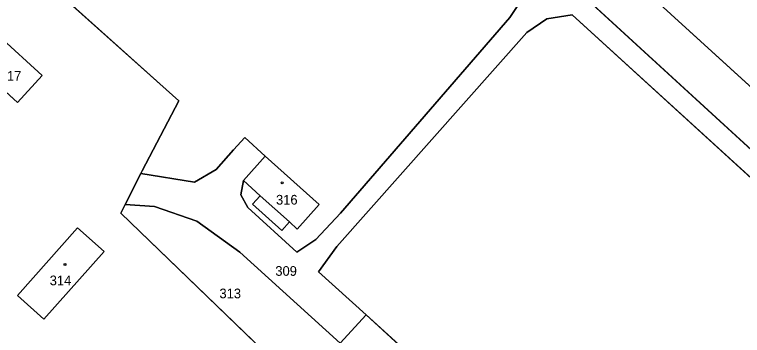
# Model space of a CAD drawing. Extents: x -689422 to -685210, y -987725 to -982160.
# Drawn here: x -685712.3 to -685584.3, y -986560.3 to -986503.9 of the extents above; entities that cross this region are included whole.
import ezdxf

# ---------------------------------------------------------------- set-up
doc = ezdxf.new("R2010")
doc.units = 0
for name, color, linetype in [('KN_Budovy', 7, 'Continuous'), ('KN_Hranice_parcel', 7, 'Continuous'), ('KN_Hranice_parcel_vnitrni_kresba', 7, 'Continuous'), ('KN_Parcelni cisla', 7, 'Continuous'), ('KN_Polygon parcely', 7, 'Continuous'), ('KN_POZEMKY_ORNA PUDA', 7, 'Continuous'), ('KN_POZEMKY_OSTATNI PLOCHA', 7, 'Continuous'), ('KN_POZEMKY_ZASTAVENA PLOCHA', 7, 'Continuous'), ('KN_VYUZITI_17_ostatni plocha_ostatni komunikace', 7, 'Continuous'), ('KN_VYUZITI_23_ostatni plocha_manipulacni plocha', 7, 'Continuous'), ('KN_Značky budov', 7, 'Continuous')]:
    doc.layers.add(name, color=color, linetype=linetype)

msp = doc.modelspace()

# ---------------------------------------------------------------- linework, layer by layer
at = {"layer": 'KN_Budovy'}
for points in [[(-685719.4, -986512.47), (-685711.8, -986519.36), (-685707.45, -986514.59), (-685715.11, -986507.7)], [(-685672.08, -986533.08), (-685669.11, -986535.74), (-685663.98, -986540.35), (-685662.6, -986541.59), (-685658.76, -986537.25), (-685668.22, -986528.76)], [(-685711.84, -986553.27), (-685707.17, -986557.45), (-685696.58, -986545.51), (-685701.26, -986541.35)]]:
    msp.add_lwpolyline(points, close=True, dxfattribs=at)
at = {"layer": 'KN_Hranice_parcel'}
for p, q in [((-685672.08, -986533.08), (-685668.22, -986528.76)), ((-685690.14, -986531.85), (-685692.86, -986537.28)), ((-685650.49, -986556.69), (-685655.06, -986561.66)), ((-685606.24, -986596.87), (-685650.49, -986556.69))]:
    msp.add_line(p, q, dxfattribs=at)
for points in [[(-685821.56, -986429.08), (-685761.63, -986362.24), (-685757.55, -986357.69), (-685745.03, -986369.08), (-685655.73, -986450.31), (-685641.75, -986463.02), (-685596.88, -986503.84), (-685554.92, -986542.01), (-685539.36, -986556.16), (-685526.59, -986567.78), (-685506.48, -986586.07)], [(-685516.86, -986588), (-685619.82, -986493.67), (-685717.2, -986404.98), (-685723.08, -986400.88), (-685728.96, -986399.89), (-685733.62, -986401.45), (-685741.64, -986408.13), (-685747.31, -986413.82), (-685763.44, -986430.43), (-685770.49, -986438.56), (-685772.66, -986439.89), (-685785.92, -986429.43), (-685788.14, -986431.77), (-685772.45, -986446.86), (-685770.26, -986450.73), (-685770.41, -986454.06), (-685774.01, -986458.62), (-685770.61, -986461.52), (-685765.64, -986456.54), (-685763.9, -986456), (-685759.88, -986458.18), (-685740.14, -986475.71), (-685729.99, -986484.5)], [(-685727.86, -986482.09), (-685737.97, -986473.33), (-685756.83, -986456.36), (-685766.98, -986446.01), (-685768.03, -986443.25), (-685767.48, -986440.57), (-685760.98, -986432.55), (-685744.78, -986416.28), (-685738.86, -986410.28), (-685733.42, -986406.16), (-685729.18, -986404.73), (-685724.74, -986404.85), (-685719.83, -986407.67), (-685621.95, -986496.72), (-685622.58, -986500.44), (-685625.2, -986504.42), (-685655.02, -986538.81), (-685659.36, -986543.43), (-685662.66, -986545.63), (-685671.31, -986537.78), (-685672.51, -986535.6), (-685672.08, -986533.08)], [(-685727.86, -986482.09), (-685726.49, -986480.54), (-685685.64, -986517.07), (-685683.46, -986519.07), (-685689.9, -986531.38), (-685690.14, -986531.85)], [(-685650.49, -986556.69), (-685658.84, -986549.13), (-685655.64, -986544.63), (-685622.23, -986507.05), (-685618.73, -986504.65), (-685614.24, -986503.96), (-685528.43, -986582.18), (-685526.31, -986586.53), (-685526.58, -986591.42), (-685528.7, -986594.86), (-685539.75, -986607.38), (-685557.52, -986626.7), (-685561.93, -986627.97), (-685566.68, -986628.06), (-685571.87, -986626.78), (-685575.38, -986624.9)], [(-685715.11, -986507.7), (-685719.4, -986512.47), (-685711.8, -986519.36), (-685707.45, -986514.59), (-685715.11, -986507.7)], [(-685668.22, -986528.76), (-685671.85, -986525.51), (-685673.82, -986527.7), (-685676.86, -986531.12), (-685680.7, -986533.37), (-685690.14, -986531.85)], [(-685672.08, -986533.08), (-685669.11, -986535.74), (-685670.45, -986537.23), (-685665.32, -986541.85), (-685663.98, -986540.35), (-685662.6, -986541.59), (-685658.76, -986537.25), (-685668.22, -986528.76)], [(-685692.86, -986537.28), (-685693.61, -986538.78), (-685662.04, -986569.25)], [(-685692.86, -986537.28), (-685687.69, -986537.65), (-685680.27, -986540.22), (-685672.73, -986545.63), (-685655.06, -986561.66)], [(-685696.58, -986545.51), (-685701.26, -986541.35), (-685711.84, -986553.27), (-685707.17, -986557.45), (-685696.58, -986545.51)]]:
    msp.add_lwpolyline(points, dxfattribs=at)
at = {"layer": 'KN_Hranice_parcel_vnitrni_kresba'}
msp.add_line((-685669.11, -986535.74), (-685663.98, -986540.35), dxfattribs=at)
at = {"layer": 'KN_Polygon parcely'}
for points in [[(-685510.16, -986432.68), (-685596.09, -986380.37), (-685615.62, -986410.41), (-685695.94, -986371.94), (-685669.81, -986331.75), (-685670.96, -986331.05), (-685694.26, -986316.81), (-685722.12, -986359.27), (-685746.45, -986348.59), (-685717.36, -986302.6), (-685718.87, -986301.64), (-685734.74, -986291.5), (-685792.42, -986267.55), (-685795.86, -986266.12), (-685811.7, -986338.56), (-685830.95, -986439.54), (-685821.56, -986429.08), (-685761.63, -986362.24), (-685757.55, -986357.69), (-685745.03, -986369.08), (-685655.73, -986450.31), (-685641.75, -986463.02), (-685596.88, -986503.84), (-685554.92, -986542.01)], [(-685554.92, -986542.01), (-685596.88, -986503.84), (-685641.75, -986463.02), (-685655.73, -986450.31), (-685745.03, -986369.08)], [(-685717.2, -986404.98), (-685619.82, -986493.67), (-685516.86, -986588)], [(-685516.86, -986588), (-685619.82, -986493.67), (-685717.2, -986404.98)], [(-685726.49, -986480.54), (-685685.64, -986517.07), (-685683.46, -986519.07), (-685689.9, -986531.38), (-685690.14, -986531.85), (-685680.7, -986533.37), (-685676.86, -986531.12), (-685673.82, -986527.7), (-685671.85, -986525.51), (-685668.22, -986528.76), (-685658.76, -986537.25), (-685662.6, -986541.59), (-685663.98, -986540.35), (-685665.32, -986541.85), (-685670.45, -986537.23), (-685669.11, -986535.74), (-685672.08, -986533.08), (-685672.51, -986535.6), (-685671.31, -986537.78), (-685662.66, -986545.63), (-685659.36, -986543.43), (-685655.02, -986538.81), (-685625.2, -986504.42), (-685622.58, -986500.44)], [(-685714.12, -986577.88), (-685710.85, -986573.82), (-685705.85, -986578.24), (-685685.85, -986595.94), (-685685.47, -986595.53), (-685682.9, -986592.81), (-685682, -986591.85), (-685662.04, -986569.25), (-685693.61, -986538.78), (-685692.86, -986537.28), (-685690.14, -986531.85), (-685689.9, -986531.38), (-685683.46, -986519.07), (-685685.64, -986517.07), (-685726.49, -986480.54)], [(-685622.58, -986500.44), (-685625.2, -986504.42), (-685655.02, -986538.81), (-685659.36, -986543.43), (-685662.66, -986545.63), (-685671.31, -986537.78), (-685672.51, -986535.6), (-685672.08, -986533.08), (-685668.22, -986528.76), (-685671.85, -986525.51), (-685673.82, -986527.7), (-685676.86, -986531.12), (-685680.7, -986533.37), (-685690.14, -986531.85), (-685692.86, -986537.28), (-685687.69, -986537.65), (-685680.27, -986540.22), (-685672.73, -986545.63), (-685655.06, -986561.66), (-685650.49, -986556.69), (-685658.84, -986549.13), (-685655.64, -986544.63), (-685622.23, -986507.05), (-685618.73, -986504.65), (-685614.24, -986503.96), (-685528.43, -986582.18)], [(-685577.53, -986716.79), (-685572.07, -986712.6), (-685562.07, -986705.25), (-685559.27, -986702.88), (-685528.11, -986668.5), (-685527.94, -986668.31), (-685555.09, -986643.32), (-685562.04, -986637.01), (-685575.38, -986624.9), (-685598.49, -986603.91), (-685606.24, -986596.87), (-685650.49, -986556.69), (-685655.06, -986561.66), (-685650.02, -986566.23)]]:
    msp.add_lwpolyline(points, dxfattribs=at)
for points in [[(-685604.05, -986594.78), (-685599.47, -986589.68), (-685592.16, -986596.4), (-685596.72, -986601.42), (-685598.49, -986603.91), (-685575.38, -986624.9), (-685571.87, -986626.78), (-685566.68, -986628.06), (-685561.93, -986627.97), (-685557.52, -986626.7), (-685539.75, -986607.38), (-685528.7, -986594.86), (-685526.58, -986591.42), (-685526.31, -986586.53), (-685528.43, -986582.18), (-685614.24, -986503.96), (-685618.73, -986504.65), (-685622.23, -986507.05), (-685655.64, -986544.63), (-685658.84, -986549.13), (-685650.49, -986556.69), (-685606.24, -986596.87)], [(-685715.11, -986507.7), (-685719.4, -986512.47), (-685711.8, -986519.36), (-685707.45, -986514.59)], [(-685715.11, -986507.7), (-685707.45, -986514.59), (-685711.8, -986519.36), (-685719.4, -986512.47)], [(-685662.6, -986541.59), (-685658.76, -986537.25), (-685668.22, -986528.76), (-685672.08, -986533.08), (-685669.11, -986535.74), (-685670.45, -986537.23), (-685665.32, -986541.85), (-685663.98, -986540.35)], [(-685662.04, -986569.25), (-685655.06, -986561.66), (-685672.73, -986545.63), (-685680.27, -986540.22), (-685687.69, -986537.65), (-685692.86, -986537.28), (-685693.61, -986538.78)], [(-685696.58, -986545.51), (-685701.26, -986541.35), (-685711.84, -986553.27), (-685707.17, -986557.45)], [(-685696.58, -986545.51), (-685707.17, -986557.45), (-685711.84, -986553.27), (-685701.26, -986541.35)]]:
    msp.add_lwpolyline(points, close=True, dxfattribs=at)
at = {"layer": 'KN_POZEMKY_ORNA PUDA'}
msp.add_line((-685554.92, -986542.01), (-685596.88, -986503.84), dxfattribs=at)
at = {"layer": 'KN_POZEMKY_OSTATNI PLOCHA'}
for p, q in [((-685726.49, -986480.54), (-685685.64, -986517.07)), ((-685685.64, -986517.07), (-685726.49, -986480.54)), ((-685516.86, -986588), (-685619.82, -986493.67)), ((-685619.82, -986493.67), (-685516.86, -986588)), ((-685625.2, -986504.42), (-685622.58, -986500.44)), ((-685622.58, -986500.44), (-685625.2, -986504.42)), ((-685655.02, -986538.81), (-685625.2, -986504.42)), ((-685625.2, -986504.42), (-685655.02, -986538.81)), ((-685622.23, -986507.05), (-685618.73, -986504.65)), ((-685618.73, -986504.65), (-685622.23, -986507.05)), ((-685618.73, -986504.65), (-685614.24, -986503.96)), ((-685614.24, -986503.96), (-685618.73, -986504.65)), ((-685614.24, -986503.96), (-685528.43, -986582.18)), ((-685528.43, -986582.18), (-685614.24, -986503.96)), ((-685596.88, -986503.84), (-685554.92, -986542.01)), ((-685655.64, -986544.63), (-685622.23, -986507.05)), ((-685622.23, -986507.05), (-685655.64, -986544.63)), ((-685707.45, -986514.59), (-685715.11, -986507.7)), ((-685719.4, -986512.47), (-685711.8, -986519.36)), ((-685711.8, -986519.36), (-685707.45, -986514.59)), ((-685685.64, -986517.07), (-685683.46, -986519.07)), ((-685683.46, -986519.07), (-685685.64, -986517.07)), ((-685683.46, -986519.07), (-685689.9, -986531.38)), ((-685689.9, -986531.38), (-685683.46, -986519.07)), ((-685673.82, -986527.7), (-685671.85, -986525.51)), ((-685671.85, -986525.51), (-685673.82, -986527.7)), ((-685671.85, -986525.51), (-685668.22, -986528.76)), ((-685668.22, -986528.76), (-685671.85, -986525.51)), ((-685676.86, -986531.12), (-685673.82, -986527.7)), ((-685673.82, -986527.7), (-685676.86, -986531.12)), ((-685668.22, -986528.76), (-685672.08, -986533.08)), ((-685658.76, -986537.25), (-685668.22, -986528.76)), ((-685690.14, -986531.85), (-685692.86, -986537.28)), ((-685692.86, -986537.28), (-685690.14, -986531.85)), ((-685689.9, -986531.38), (-685690.14, -986531.85)), ((-685690.14, -986531.85), (-685689.9, -986531.38)), ((-685690.14, -986531.85), (-685680.7, -986533.37)), ((-685680.7, -986533.37), (-685690.14, -986531.85)), ((-685680.7, -986533.37), (-685676.86, -986531.12)), ((-685676.86, -986531.12), (-685680.7, -986533.37)), ((-685672.08, -986533.08), (-685672.51, -986535.6)), ((-685672.51, -986535.6), (-685672.08, -986533.08)), ((-685672.08, -986533.08), (-685669.11, -986535.74)), ((-685672.51, -986535.6), (-685671.31, -986537.78)), ((-685671.31, -986537.78), (-685672.51, -986535.6)), ((-685669.11, -986535.74), (-685670.45, -986537.23)), ((-685692.86, -986537.28), (-685693.61, -986538.78)), ((-685693.61, -986538.78), (-685692.86, -986537.28)), ((-685692.86, -986537.28), (-685687.69, -986537.65)), ((-685687.69, -986537.65), (-685692.86, -986537.28)), ((-685687.69, -986537.65), (-685680.27, -986540.22)), ((-685680.27, -986540.22), (-685687.69, -986537.65)), ((-685671.31, -986537.78), (-685662.66, -986545.63)), ((-685662.66, -986545.63), (-685671.31, -986537.78)), ((-685670.45, -986537.23), (-685665.32, -986541.85)), ((-685662.6, -986541.59), (-685658.76, -986537.25)), ((-685693.61, -986538.78), (-685662.04, -986569.25)), ((-685662.04, -986569.25), (-685693.61, -986538.78)), ((-685659.36, -986543.43), (-685655.02, -986538.81)), ((-685655.02, -986538.81), (-685659.36, -986543.43)), ((-685680.27, -986540.22), (-685672.73, -986545.63)), ((-685672.73, -986545.63), (-685680.27, -986540.22)), ((-685665.32, -986541.85), (-685663.98, -986540.35)), ((-685663.98, -986540.35), (-685662.6, -986541.59)), ((-685701.26, -986541.35), (-685711.84, -986553.27)), ((-685696.58, -986545.51), (-685701.26, -986541.35)), ((-685662.66, -986545.63), (-685659.36, -986543.43)), ((-685659.36, -986543.43), (-685662.66, -986545.63)), ((-685658.84, -986549.13), (-685655.64, -986544.63)), ((-685655.64, -986544.63), (-685658.84, -986549.13)), ((-685707.17, -986557.45), (-685696.58, -986545.51)), ((-685672.73, -986545.63), (-685655.06, -986561.66)), ((-685655.06, -986561.66), (-685672.73, -986545.63)), ((-685650.49, -986556.69), (-685658.84, -986549.13)), ((-685658.84, -986549.13), (-685650.49, -986556.69)), ((-685711.84, -986553.27), (-685707.17, -986557.45)), ((-685655.06, -986561.66), (-685650.49, -986556.69)), ((-685650.49, -986556.69), (-685655.06, -986561.66)), ((-685606.24, -986596.87), (-685650.49, -986556.69)), ((-685650.49, -986556.69), (-685606.24, -986596.87))]:
    msp.add_line(p, q, dxfattribs=at)
at = {"layer": 'KN_POZEMKY_ZASTAVENA PLOCHA'}
for p, q in [((-685715.11, -986507.7), (-685707.45, -986514.59)), ((-685711.8, -986519.36), (-685719.4, -986512.47)), ((-685707.45, -986514.59), (-685711.8, -986519.36)), ((-685672.08, -986533.08), (-685668.22, -986528.76)), ((-685668.22, -986528.76), (-685658.76, -986537.25)), ((-685669.11, -986535.74), (-685672.08, -986533.08)), ((-685670.45, -986537.23), (-685669.11, -986535.74)), ((-685665.32, -986541.85), (-685670.45, -986537.23)), ((-685658.76, -986537.25), (-685662.6, -986541.59)), ((-685663.98, -986540.35), (-685665.32, -986541.85)), ((-685662.6, -986541.59), (-685663.98, -986540.35)), ((-685711.84, -986553.27), (-685701.26, -986541.35)), ((-685701.26, -986541.35), (-685696.58, -986545.51)), ((-685696.58, -986545.51), (-685707.17, -986557.45)), ((-685707.17, -986557.45), (-685711.84, -986553.27))]:
    msp.add_line(p, q, dxfattribs=at)
at = {"layer": 'KN_VYUZITI_17_ostatni plocha_ostatni komunikace'}
for p, q in [((-685619.82, -986493.67), (-685516.86, -986588)), ((-685625.2, -986504.42), (-685622.58, -986500.44)), ((-685655.02, -986538.81), (-685625.2, -986504.42)), ((-685618.73, -986504.65), (-685622.23, -986507.05)), ((-685614.24, -986503.96), (-685618.73, -986504.65)), ((-685528.43, -986582.18), (-685614.24, -986503.96)), ((-685622.23, -986507.05), (-685655.64, -986544.63)), ((-685673.82, -986527.7), (-685671.85, -986525.51)), ((-685671.85, -986525.51), (-685668.22, -986528.76)), ((-685676.86, -986531.12), (-685673.82, -986527.7)), ((-685668.22, -986528.76), (-685672.08, -986533.08)), ((-685692.86, -986537.28), (-685690.14, -986531.85)), ((-685690.14, -986531.85), (-685680.7, -986533.37)), ((-685680.7, -986533.37), (-685676.86, -986531.12)), ((-685672.08, -986533.08), (-685672.51, -986535.6)), ((-685672.51, -986535.6), (-685671.31, -986537.78)), ((-685687.69, -986537.65), (-685692.86, -986537.28)), ((-685680.27, -986540.22), (-685687.69, -986537.65)), ((-685671.31, -986537.78), (-685662.66, -986545.63)), ((-685659.36, -986543.43), (-685655.02, -986538.81)), ((-685672.73, -986545.63), (-685680.27, -986540.22)), ((-685662.66, -986545.63), (-685659.36, -986543.43)), ((-685655.64, -986544.63), (-685658.84, -986549.13)), ((-685655.06, -986561.66), (-685672.73, -986545.63)), ((-685658.84, -986549.13), (-685650.49, -986556.69)), ((-685655.06, -986561.66), (-685650.49, -986556.69)), ((-685650.49, -986556.69), (-685655.06, -986561.66)), ((-685650.49, -986556.69), (-685606.24, -986596.87))]:
    msp.add_line(p, q, dxfattribs=at)
at = {"layer": 'KN_VYUZITI_23_ostatni plocha_manipulacni plocha'}
for p, q in [((-685726.49, -986480.54), (-685685.64, -986517.07)), ((-685685.64, -986517.07), (-685726.49, -986480.54)), ((-685516.86, -986588), (-685619.82, -986493.67)), ((-685622.58, -986500.44), (-685625.2, -986504.42)), ((-685625.2, -986504.42), (-685655.02, -986538.81)), ((-685622.23, -986507.05), (-685618.73, -986504.65)), ((-685618.73, -986504.65), (-685614.24, -986503.96)), ((-685614.24, -986503.96), (-685528.43, -986582.18)), ((-685596.88, -986503.84), (-685554.92, -986542.01)), ((-685655.64, -986544.63), (-685622.23, -986507.05)), ((-685707.45, -986514.59), (-685715.11, -986507.7)), ((-685719.4, -986512.47), (-685711.8, -986519.36)), ((-685711.8, -986519.36), (-685707.45, -986514.59)), ((-685685.64, -986517.07), (-685683.46, -986519.07)), ((-685683.46, -986519.07), (-685685.64, -986517.07)), ((-685683.46, -986519.07), (-685689.9, -986531.38)), ((-685689.9, -986531.38), (-685683.46, -986519.07)), ((-685671.85, -986525.51), (-685673.82, -986527.7)), ((-685668.22, -986528.76), (-685671.85, -986525.51)), ((-685673.82, -986527.7), (-685676.86, -986531.12)), ((-685658.76, -986537.25), (-685668.22, -986528.76)), ((-685690.14, -986531.85), (-685692.86, -986537.28)), ((-685689.9, -986531.38), (-685690.14, -986531.85)), ((-685690.14, -986531.85), (-685689.9, -986531.38)), ((-685680.7, -986533.37), (-685690.14, -986531.85)), ((-685676.86, -986531.12), (-685680.7, -986533.37)), ((-685672.51, -986535.6), (-685672.08, -986533.08)), ((-685672.08, -986533.08), (-685669.11, -986535.74)), ((-685671.31, -986537.78), (-685672.51, -986535.6)), ((-685669.11, -986535.74), (-685670.45, -986537.23)), ((-685692.86, -986537.28), (-685693.61, -986538.78)), ((-685693.61, -986538.78), (-685692.86, -986537.28)), ((-685692.86, -986537.28), (-685687.69, -986537.65)), ((-685687.69, -986537.65), (-685680.27, -986540.22)), ((-685662.66, -986545.63), (-685671.31, -986537.78)), ((-685670.45, -986537.23), (-685665.32, -986541.85)), ((-685662.6, -986541.59), (-685658.76, -986537.25)), ((-685693.61, -986538.78), (-685662.04, -986569.25)), ((-685662.04, -986569.25), (-685693.61, -986538.78)), ((-685655.02, -986538.81), (-685659.36, -986543.43)), ((-685680.27, -986540.22), (-685672.73, -986545.63)), ((-685665.32, -986541.85), (-685663.98, -986540.35)), ((-685663.98, -986540.35), (-685662.6, -986541.59)), ((-685701.26, -986541.35), (-685711.84, -986553.27)), ((-685696.58, -986545.51), (-685701.26, -986541.35)), ((-685659.36, -986543.43), (-685662.66, -986545.63)), ((-685658.84, -986549.13), (-685655.64, -986544.63)), ((-685707.17, -986557.45), (-685696.58, -986545.51)), ((-685672.73, -986545.63), (-685655.06, -986561.66)), ((-685650.49, -986556.69), (-685658.84, -986549.13)), ((-685711.84, -986553.27), (-685707.17, -986557.45)), ((-685606.24, -986596.87), (-685650.49, -986556.69))]:
    msp.add_line(p, q, dxfattribs=at)
at = {"layer": 'KN_Značky budov'}
for centre in [(-685665.25, -986533.46), (-685703.46, -986547.8)]:
    msp.add_circle(centre, 0.175, dxfattribs=at)

# ---------------------------------------------------------------- texts
at = {"layer": 'KN_Parcelni cisla'}
for s, p in [('317', (-685714.94, -986515.53)), ('316', (-685666.34, -986537.29)), ('309', (-685666.46, -986549.81)), ('314', (-685706.15, -986551.47)), ('313', (-685676.29, -986553.76))]:
    msp.add_text(s, height=1.7, dxfattribs=at).set_placement(p)

doc.saveas('drawing.dxf')
